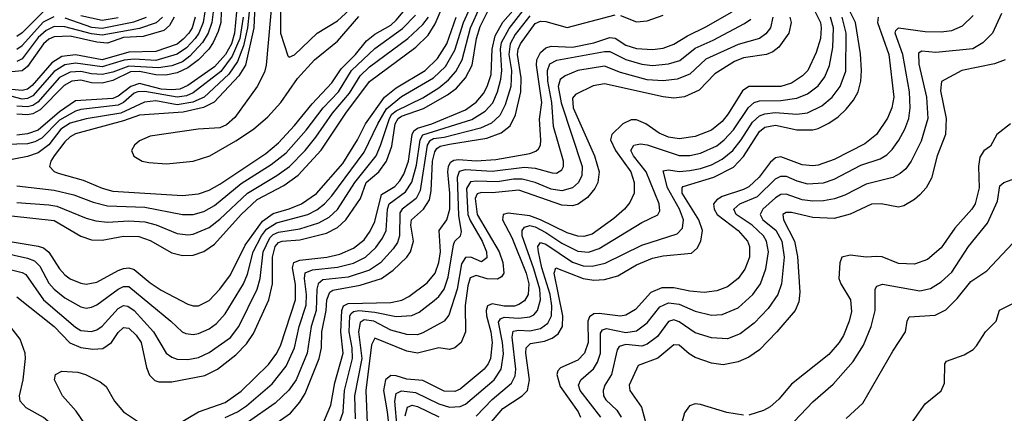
# Model space of a CAD drawing. Header units: inches. Extents: x 884549 to 1028252, y 526810 to 653624.
# Tile 268 of 656: x 915401 to 919087, y 600704 to 602180. Entities that reach past the tile are written whole.
import ezdxf

# ---------------------------------------------------------------- set-up
doc = ezdxf.new("R2010")
doc.units = ezdxf.units.IN
doc.header["$MEASUREMENT"] = 0
doc.layers.add('A9610', color=7, linetype='Continuous')

msp = doc.modelspace()

# ---------------------------------------------------------------- linework, layer by layer
at = {"layer": 'A9610', "color": 5}
for points, elevation in [([(916283.9, 602290), (916277.4, 602150), (916245.7, 602010), (916220.7, 601970), (916128.8, 601871.2), (916088.8, 601851.2), (916013, 601833), (915850, 601821.5), (915790, 601800.7), (915610, 601751.7), (915590, 601741.4), (915570, 601721.8), (915530.1, 601670), (915518, 601650), (915512.8, 601630), (915530.5, 601610.5), (915544.5, 601604.5), (915638.9, 601578.9), (915710, 601548.1), (915750, 601537.5), (916010, 601520.7), (916070, 601526.9), (916110, 601540.6), (916150, 601563.5), (916321.9, 601678.1), (916370, 601718.1), (916430, 601782.9), (916495.5, 601864.5), (916570, 601943.8), (916604.8, 601995.2), (916657.4, 602050), (916698.7, 602101.3), (916730, 602126.3), (916790, 602159.7), (916810, 602177.8), (916870, 602249.3)], 2880), ([(916349.1, 602290), (916323.4, 602010), (916317.1, 601982.9), (916290.5, 601929.5), (916206.8, 601813.2), (916174.6, 601785.4), (916150, 601775.1), (916069.2, 601769.2), (915890, 601743.5), (915850, 601726.2), (915831.3, 601710), (915820.1, 601690), (915828.6, 601668.6), (915859.6, 601650), (915884.2, 601644.2), (915950, 601639.6), (916050, 601649.7), (916112.8, 601670), (916210, 601725.3), (916276.7, 601770), (916330, 601816.2), (916378.3, 601870), (916440.9, 601959.1), (916505, 602030), (916590, 602099.3), (916670, 602192.4)], 2920), ([(916377.3, 602230), (916377.7, 602130), (916404.8, 602044.8), (916410, 602039.6), (916430, 602048.8), (916515, 602130), (916590, 602175.7), (916711.2, 602288.8)], 2940), ([(915330, 601308.1), (915430, 601286.5), (915456.2, 601276.2), (915476.6, 601256.6), (915510, 601192.7), (915530, 601169.7), (915570, 601137.8), (915630, 601103.7), (915650, 601099.1), (915670, 601101.8), (915690, 601111.5), (915770, 601170.1), (915790, 601179.9), (915810, 601179.5), (915967.1, 601050), (916009.3, 601009.3), (916023, 601003), (916050, 601000.1), (916070, 601004.1), (916110, 601021), (916138.3, 601041.7), (916170, 601077.9), (916238.6, 601190), (916254.1, 601225.9), (916275.2, 601310), (916306.6, 601370), (916325.3, 601394.7), (916362.1, 601417.9), (916479, 601450), (916512.8, 601467.2), (916542.5, 601490), (916570, 601519.7), (916690, 601683), (916741.7, 601790), (916774.6, 601845.4), (916830, 601891.5), (916950, 601961.8), (916995, 602005), (917030, 602065.7), (917061.7, 602170), (917098.6, 602250)], 2760), ([(917139.7, 600640.3), (917210, 600722.2), (917282, 600770), (917301.3, 600790), (917309.1, 600830), (917295, 600930), (917296.9, 600950), (917313.5, 600966.5), (917365.5, 600974.5), (917394.4, 600985.6), (917417.1, 601002.9), (917432.5, 601030), (917434.6, 601070), (917401.9, 601230), (917407.9, 601250), (917510, 601209.8), (917550, 601204.1), (917590, 601206.2), (917640.4, 601219.6), (917710, 601260.4), (917770, 601285.9), (917810, 601295.2), (917915.5, 601304.5), (917936.6, 601323.4), (917950.5, 601349.5), (917957.3, 601390), (917943.1, 601430), (917881.2, 601530), (917880.4, 601550), (917884.7, 601555.3), (917999.9, 601590), (918073.3, 601626.7), (918110, 601667.5), (918170, 601760.8), (918190, 601777.3), (918230, 601784.5), (918310, 601767.1), (918370, 601766.7), (918390, 601771.5), (918430, 601792.1), (918464.3, 601815.7), (918495.2, 601844.8), (918521.9, 601878.1), (918539, 601910), (918549.6, 601950), (918552.7, 601990), (918547.9, 602052.1), (918529.3, 602170), (918490.2, 602250)], 2420), ([(915330, 601252.1), (915410, 601232.5), (915424.2, 601224.2), (915489.7, 601129.7), (915610, 601026.8), (915630, 601015), (915669.5, 601010.5), (915690, 601017), (915710, 601030.6), (915770, 601097.8), (915790, 601108.6), (915806, 601106), (915830, 601089.7), (915901.9, 601010), (915949.6, 600930), (915970, 600914.6), (915990, 600907.4), (916030, 600906.2), (916070, 600913.5), (916110, 600931.9), (916190, 600989.2), (916220.9, 601030), (916290.2, 601170), (916301.2, 601210), (916312.6, 601310), (916337.7, 601362.3), (916350, 601374.9), (916370, 601383.7), (916450, 601396.1), (916521, 601419), (916560, 601440), (916591.1, 601468.9), (916655.5, 601570), (916734.8, 601670), (916752.1, 601707.9), (916784.7, 601810), (916794.5, 601825.5), (916810, 601838.5), (916910, 601887.5), (916970, 601924.7), (917005.7, 601954.2), (917034, 601986), (917057.6, 602030), (917088.3, 602150), (917125.1, 602230)], 2740), ([(916093.7, 602210), (916087.2, 602170), (916071.3, 602130), (916057.5, 602110), (916025.1, 602074.9), (915990, 602050.7), (915910, 602026.8), (915830, 602031.6), (915791.8, 602028.2), (915710, 602002.8), (915610, 602017.3), (915570, 602010.6), (915530, 601985.4), (915450, 601894.1), (915430, 601884.2), (915410, 601882.5), (915330, 601903.1)], 2740), ([(916259.7, 602210), (916254.1, 602150), (916238.5, 602081.5), (916216.9, 602023.1), (916183.7, 601976.3), (916091.7, 601890), (916049.5, 601870.5), (915990, 601860.9), (915910, 601875.3), (915868.7, 601871.3), (915779.6, 601830), (915650, 601808.1), (915590, 601791.8), (915554.6, 601770), (915510, 601711), (915470, 601681.1), (915430, 601666.7), (915340.3, 601650)], 2860), ([(915370, 601444.3), (915530, 601426.9), (915630, 601368.9), (915670, 601354.8), (915710, 601352.9), (915790, 601368.6), (915846.9, 601366.9), (915890, 601351.9), (915970, 601306.3), (916010, 601296.4), (916050, 601297.4), (916090, 601311.3), (916130, 601338.2), (916229.7, 601450), (916290, 601505.5), (916390, 601558.5), (916443.2, 601596.8), (916530, 601690.4), (916622.1, 601830), (916710, 601948), (916883.4, 602076.6), (916930, 602121.5), (916956, 602164), (916985.6, 602234.4)], 2820), ([(915490, 602210.7), (915410, 602130.2), (915390, 602117)], 2620), ([(916124.8, 602210), (916120.5, 602170), (916106.5, 602130), (916085.3, 602094.7), (916037.3, 602042.7), (916010, 602021.7), (915970, 602006.7), (915920.5, 601999.5), (915810, 602006.3), (915750, 601983.9), (915710, 601974.3), (915670, 601976.7), (915630, 601985.4), (915590, 601983.4), (915550, 601962.7), (915468.6, 601871.4), (915450, 601858.7), (915430, 601853.4), (915390, 601856.3)], 2760), ([(915390, 601141.3), (915530, 601030.4), (915588.2, 600968.2), (915630, 600950.6), (915674.9, 600945.1), (915712.6, 600947.4), (915744.3, 600970), (915770, 601006.9), (915790, 601025.8), (915810, 601023.3), (915837.2, 600997.2), (915856.3, 600970), (915876.2, 600876.2), (915887.4, 600847.4), (915907.1, 600827.1), (915921.8, 600821.8), (915970, 600822.2), (916093.5, 600846.5), (916141.1, 600870), (916210, 600923.2), (916250, 600965.2), (916276.2, 601003.8), (916333.5, 601130), (916347.5, 601190), (916347.2, 601290), (916356.7, 601330), (916370, 601345.3), (916383.9, 601350), (916450, 601354.6), (916550, 601380.3), (916590, 601401), (916621.4, 601430), (916676.5, 601510), (916697.4, 601570), (916745.2, 601610), (916774, 601650), (916793.9, 601706.1), (916806.3, 601790), (916817.4, 601810), (916830, 601818.9), (916912.9, 601847.1), (917002, 601898), (917036.6, 601923.4), (917070, 601962), (917094.6, 602010), (917111.5, 602110), (917125.2, 602154.8), (917152, 602210)], 2720), ([(916213.1, 602210), (916205.6, 602130), (916193.4, 602090), (916171.1, 602050), (916130, 602003.4), (916030, 601932.9), (915999.9, 601920.1), (915970, 601916.6), (915930, 601919.7), (915850, 601941.3), (915817.1, 601930), (915770, 601893.1), (915750, 601885.2), (915610, 601875.9), (915550, 601834), (915470, 601766.1), (915430, 601751.9), (915390, 601747.7)], 2820), ([(916155.7, 602210), (916153.6, 602170), (916144.3, 602135.7), (916125.6, 602094.4), (916108.5, 602070), (916069.8, 602030), (916030, 602000), (915990, 601980.7), (915948.2, 601971.8), (915910, 601972.8), (915850, 601985.4), (915815.7, 601984.3), (915750, 601951.8), (915710, 601941.7), (915670, 601943.8), (915630, 601953), (915596.6, 601950), (915567.3, 601932.7), (915478.1, 601841.9), (915450, 601827.2), (915430, 601823.6), (915390, 601826.2)], 2780), ([(915990, 600661.9), (916070, 600710.1), (916170, 600744.6), (916230, 600787.2), (916332.2, 600887.8), (916363, 600930), (916378.8, 600961.2), (916434, 601130), (916433.1, 601186.9), (916422, 601250), (916426.8, 601270), (916450, 601278.4), (916550.1, 601290), (916599.5, 601300.5), (916650, 601323.1), (916690, 601354.6), (916713.3, 601386.7), (916730, 601423.5), (916754.9, 601525.1), (916805.3, 601554.7), (916824.1, 601575.9), (916838.5, 601601.5), (916855.8, 601650), (916870, 601750), (916876.8, 601763.2), (916890, 601773.8), (916944.2, 601790), (917070, 601841.5), (917109.3, 601870.7), (917136.7, 601903.3), (917150.7, 601930), (917165.3, 601974.7), (917169.7, 602070), (917180.6, 602119.4), (917208.9, 602171.1), (917246.6, 602213.4)], 2680), ([(916170, 600688.9), (916215.9, 600710), (916250, 600732.9), (916345.5, 600814.5), (916398.3, 600881.7), (916430, 600950.2), (916447.6, 601030), (916472.9, 601110), (916474.9, 601150), (916467.2, 601210), (916469.4, 601230.6), (916497.4, 601242.6), (916590, 601251.8), (916650, 601267), (916694.9, 601290), (916734.3, 601325.7), (916758.8, 601361.2), (916772.2, 601390), (916777.4, 601470), (916783.4, 601490), (916845, 601535), (916868.5, 601571.5), (916885.8, 601634.2), (916900.1, 601730), (916910, 601748), (917093.8, 601806.2), (917143.1, 601836.9), (917171.8, 601868.2), (917190, 601910.1), (917202.6, 601957.4), (917205.5, 601990), (917200.7, 602070), (917205.1, 602094.9), (917232.6, 602147.4), (917303.6, 602236.4)], 2660), ([(916536.3, 600663.7), (916565.5, 600734.5), (916581.1, 600818.9), (916611.8, 600930), (916602.9, 601010), (916606.3, 601090), (916612.8, 601107.2), (916630, 601115.6), (916790, 601119.7), (916831.6, 601128.4), (916857.9, 601142.1), (916926.4, 601193.6), (916955.7, 601230), (916969.7, 601270), (916975.7, 601310), (916971.8, 601390), (917000.2, 601430), (917010.5, 601469.5), (917011.7, 601530), (917003.7, 601610), (917005.8, 601630), (917013.5, 601646.5), (917026, 601654), (917043.7, 601656.3), (917110, 601651.1), (917183.8, 601656.2), (917310, 601678.5), (917333, 601687), (917343.6, 601696.4), (917350.6, 601709.4), (917352.2, 601727.8), (917347.3, 601807.3), (917354.9, 601870), (917335.8, 602010), (917337, 602030), (917350, 602056.8), (917370, 602074.3), (917390, 602081.1), (917470, 602077.6), (917550, 602093.1), (917610, 602113.3), (917630, 602110.3), (917670, 602084.4), (917710, 602071.9), (917770, 602067.7), (917810, 602073.1), (917850, 602087.7), (917900.5, 602119.5), (917970, 602153.1), (918067.7, 602210)], 2580), ([(918378.5, 602210), (918398, 602170), (918401.6, 602150), (918398.6, 602110), (918382.5, 602057.5), (918350.7, 601990), (918331.3, 601970), (918290, 601941.9), (918250, 601929.2), (918130, 601929.3), (918107.2, 601912.8), (918052.8, 601827.2), (918030, 601798.8), (917990, 601766.2), (917930, 601741.8), (917870, 601733.3), (917830, 601739), (917794.2, 601754.2), (917744.4, 601790), (917710, 601805.2), (917690, 601804.9), (917659.1, 601790), (917617.9, 601750), (917612.8, 601730), (917631.5, 601690), (917688.3, 601610), (917701.7, 601570), (917700.6, 601530), (917685.3, 601494.7), (917665, 601470), (917625.3, 601434.7), (917544.4, 601375.6), (917513.2, 601366.8), (917490, 601368.3), (917450, 601380.8), (917350.2, 601430.2), (917310, 601445.1), (917230, 601454.3), (917210.5, 601449.5), (917208.4, 601430), (917243.6, 601363.6), (917297.3, 601230), (917306.5, 601190), (917304.7, 601150), (917290, 601126), (917270, 601111.7), (917253.4, 601106.6), (917214.2, 601105.8), (917170, 601114.8), (917152.3, 601107.7), (917146.8, 601090), (917147.9, 601070), (917164.2, 601010), (917170, 600970), (917163.9, 600910), (917155.2, 600890), (917139.3, 600870), (917050, 600794.7), (917030, 600786.8), (916990, 600787.1), (916910, 600826.9), (916850, 600832.9), (916810, 600844.3), (916790, 600846.1), (916770.4, 600829.6), (916763.1, 600790), (916776.5, 600710), (916799.5, 600510)], 2480), ([(919076.4, 602203.6), (919042.8, 602130), (919006.5, 602093.5), (918968.7, 602071.3), (918830, 602057.4), (918777.6, 602062.4), (918765.5, 602054.5), (918767.3, 602012.7), (918795, 601890), (918799.9, 601810), (918775, 601725), (918738.4, 601650), (918718.5, 601621.5), (918697.1, 601602.9), (918670, 601588.1), (918570, 601564), (918490, 601522.2), (918451.4, 601508.6), (918410, 601500.6), (918370, 601499.9), (918330, 601505), (918270, 601525.5), (918250, 601524.5), (918230, 601512.5), (918182.4, 601470), (918172.5, 601450), (918182.4, 601430), (918231.2, 601391.2), (918254.2, 601350), (918262, 601290), (918252.1, 601190), (918239.3, 601150), (918202.7, 601097.3), (918150, 601041.8), (918097.7, 601002.3), (918050, 600984.1), (917990, 600986.8), (917930, 601006.5), (917870, 601047.2), (917850, 601054.3), (917830, 601048.6), (917788.2, 600991.8), (917750, 600963.3), (917730, 600956.7), (917670, 600962.6), (917644.8, 600955.2), (917638.1, 600941.9), (917616.6, 600850), (917591.8, 600810), (917584.5, 600790), (917586.2, 600770), (917595.3, 600755.3), (917636.6, 600716.6), (917652.3, 600690)], 2340), ([(916236.9, 602190), (916224.5, 602110), (916196.6, 602043.4), (916153.6, 601986.4), (916050, 601906.3), (916024.9, 601895.1), (915990, 601889.4), (915870, 601910.3), (915843.8, 601910), (915830, 601904.7), (915790, 601870), (915770, 601859.2), (915630, 601843.7), (915610, 601837.6), (915550, 601803), (915484.2, 601735.8), (915457.8, 601722.2), (915430, 601714.8), (915350, 601712.1)], 2840), ([(915350, 601351), (915470, 601331.4), (915490, 601324.2), (915510, 601308.2), (915550, 601246), (915570, 601223.3), (915590, 601208.8), (915630, 601192.2), (915650, 601188.3), (915690, 601195.9), (915770, 601239.9), (915790, 601247.8), (915810, 601249.4), (915830, 601243.1), (915890, 601193), (915930, 601166.3), (916030, 601113.5), (916050, 601107.4), (916070, 601107.8), (916110, 601127.8), (916150, 601170.1), (916190, 601223.1), (916245.6, 601334.4), (916310, 601425.3), (916350, 601453), (916410, 601470.7), (916455.5, 601490), (916511.4, 601528.6), (916610, 601640.8), (916665.4, 601730), (916695.6, 601790), (916766.6, 601890), (916810, 601925), (916918.9, 601990), (916965.3, 602034.7), (917000.2, 602090), (917035.1, 602190)], 2780), ([(916057.6, 602190), (916046.1, 602150), (916034.2, 602130), (916013.5, 602106.5), (915990, 602088.5), (915910, 602060.4), (915810, 602058.7), (915710, 602029.1), (915610, 602047.7), (915558.3, 602041.7), (915521.4, 602018.6), (915447.1, 601932.9), (915430, 601919.8), (915410, 601914.7), (915370, 601918.9)], 2720), ([(915978.6, 602190), (915962.1, 602157.9), (915940, 602140), (915863, 602117), (915790, 602113.2), (915730, 602091.9), (915690, 602095.6), (915590, 602118.3), (915530, 602116.3), (915510, 602106.7), (915490, 602089.4), (915430, 602004), (915410, 601988.6), (915370, 601984.1)], 2680), ([(915390, 601556.7), (915530, 601541.1), (915603.6, 601523.6), (915676.1, 601496.1), (915730, 601482.1), (915870, 601477.8), (916010, 601449.7), (916050, 601449.7), (916090, 601461.5), (916130, 601483.1), (916230, 601566.3), (916342.9, 601637.1), (916398.6, 601681.4), (916473.8, 601766.2), (916537.5, 601850), (916594, 601910), (916643.6, 601990), (916730, 602072.6), (916833.5, 602146.5), (916882.7, 602197.3)], 2860), ([(915390, 601494.5), (915510, 601486.5), (915540.4, 601480.4), (915650, 601435.5), (915685.5, 601425.5), (915730, 601421.5), (915810, 601426), (915870, 601422.2), (915911.5, 601411.5), (915990, 601378.5), (916030, 601373.6), (916050, 601375.8), (916110, 601400.4), (916150, 601431.7), (916253.9, 601530), (916363.8, 601596.2), (916410.5, 601629.5), (916469.9, 601690), (916510, 601740.1), (916572, 601830), (916635.1, 601904.9), (916675.2, 601970), (916710, 602002.9), (916853.8, 602110), (916910, 602161.7), (916930.8, 602190)], 2840), ([(915935.3, 602190), (915911.9, 602168.1), (915850, 602146.6), (915710, 602121.4), (915670, 602126.5), (915570, 602153.5), (915530, 602154.4), (915499.9, 602140.1), (915470, 602113.5), (915410, 602033), (915390, 602023.6)], 2660), ([(915390.7, 602069.3), (915410, 602083.4), (915490, 602172.3), (915530, 602192.3)], 2640), ([(915570, 602187.4), (915670, 602152.2), (915710, 602147.8), (915828.2, 602171.8), (915875.4, 602190)], 2640), ([(915770, 602186.7), (915710, 602176.7), (915630, 602194.5)], 2620), ([(917310, 602193.9), (917256.1, 602123.9), (917237.1, 602090), (917232.5, 602050), (917242.5, 601990), (917239, 601930), (917218.8, 601861.2), (917198.6, 601821.4), (917167.4, 601792.6), (917126.1, 601773.9), (916990, 601738.6), (916950, 601732.8), (916935.5, 601724.5), (916926.6, 601710), (916900.6, 601539.4), (916884.5, 601510), (916833.2, 601470), (916823.8, 601456.2), (916822.8, 601370), (916814.9, 601345.1), (916799.4, 601320.6), (916751.8, 601268.2), (916710, 601240.6), (916630, 601214.3), (916535.8, 601204.2), (916517.7, 601190), (916512.8, 601170), (916510.9, 601090), (916492.6, 601030), (916476.8, 600930), (916435.5, 600830), (916409, 600791), (916357.4, 600742.6), (916253.6, 600670)], 2640), ([(916336.5, 600650), (916414.9, 600705.1), (916450, 600745.9), (916470, 600778.9), (916521.4, 600910), (916530.4, 600950), (916532.3, 601010), (916548, 601090), (916550.9, 601130), (916561.8, 601158.2), (916573.4, 601166.6), (916675.3, 601184.7), (916755.4, 601210), (916799.4, 601240.6), (916849.9, 601290), (916864.1, 601310), (916875.5, 601350), (916865.2, 601410), (916867.9, 601430), (916912.5, 601470), (916934.9, 601505.1), (916941.5, 601538.5), (916946.6, 601650), (916955.1, 601684.9), (916962.4, 601697.6), (916974.4, 601705.6), (917010, 601713.9), (917150, 601736), (917203.8, 601756.2), (917237.3, 601782.7), (917256.5, 601823.5), (917276.8, 601910), (917277.8, 601962.2), (917264.8, 602050), (917266.8, 602070), (917275.1, 602090), (917330, 602165.5), (917350, 602174.3), (917370, 602172.7), (917450, 602150.6), (917630, 602197.7)], 2620), ([(916585.5, 600634.5), (916611.4, 600708.6), (916616.6, 600790), (916646.3, 600910), (916645.4, 600950), (916634.7, 601010), (916636.8, 601070), (916641.6, 601078.4), (916650, 601086.2), (916670.5, 601089.5), (916730, 601083.4), (916810, 601066.9), (916869.3, 601070.7), (916895.8, 601084.2), (916952.6, 601127.4), (916970, 601142.3), (916990, 601170.1), (917005.4, 601214.6), (917024.5, 601335.5), (917030, 601350.1), (917051.1, 601370), (917054.9, 601385.1), (917045.4, 601445.4), (917039.2, 601590), (917047.3, 601612.7), (917070, 601618.7), (917170, 601611.7), (917290, 601627.3), (917330, 601622.8), (917394.7, 601605.3), (917410, 601604.9), (917430, 601616.9), (917436, 601630), (917436.2, 601650), (917399.7, 601779.7), (917392.4, 601870), (917378.5, 601950), (917376.8, 601990), (917385.3, 602014.7), (917412.1, 602027.9), (917590, 602060.9), (917610, 602060.8), (917670, 602030.3), (917730, 602013.2), (917770, 602008.6), (917830, 602014.1), (917872.4, 602027.6), (917930, 602073.8), (917996.3, 602103.7), (918114.4, 602165.6), (918137.7, 602182.3)], 2560), ([(918219.6, 602190), (918211.5, 602150), (918193.4, 602126.6), (918169.9, 602110.1), (918090, 602087.1), (917970, 602032.6), (917910, 601975.3), (917862.6, 601957.4), (917810, 601951), (917750, 601954.3), (917650, 601982.4), (917590, 602006), (917490, 601989.7), (917443.2, 601970), (917424.1, 601955.9), (917416.5, 601930), (917427.9, 601867.9), (917505.9, 601630), (917504.7, 601595.3), (917493.1, 601570), (917470, 601549.4), (917430, 601538.5), (917390, 601545.1), (917330, 601570), (917282.3, 601582.3), (917250, 601582), (917190, 601572.1), (917110, 601575.2), (917088.1, 601571.9), (917072.9, 601547.1), (917079, 601450), (917086.6, 601426.6), (917132.3, 601350), (917147.9, 601310), (917150, 601287.1), (917130, 601272.5), (917090, 601289.3), (917070, 601288.2), (917055, 601265), (917039.1, 601170), (917007.1, 601072.9), (916989.8, 601050), (916910, 601005.7), (916890, 600998.8), (916850, 600999.3), (916790, 601016.6), (916726.6, 601050), (916690, 601055.1), (916675.3, 601044.7), (916668.7, 601010), (916681.9, 600910), (916654.6, 600770), (916656.6, 600683.4)], 2540), ([(918283.3, 602190), (918288.6, 602170), (918280.1, 602130), (918242.4, 602077.6), (918219.9, 602060.1), (918196.1, 602050), (918110, 602037), (918077, 602023), (918003, 601977), (917944.4, 601915.6), (917890, 601890.8), (917850, 601885.9), (917810, 601890.7), (917590, 601939.9), (917547.6, 601932.4), (917481.1, 601899), (917470, 601886), (917472.8, 601850), (917552.6, 601670), (917570.6, 601610), (917564.8, 601570), (917553.3, 601546.7), (917526.2, 601513.8), (917491.3, 601488.7), (917470, 601482.6), (917430, 601485.1), (917270, 601540.5), (917170, 601531.2), (917130, 601532.8), (917112.9, 601527.1), (917106.4, 601510), (917113.5, 601450), (917195.5, 601310), (917209.7, 601270), (917212.7, 601230), (917204.1, 601215.9), (917190, 601207.2), (917151.4, 601208.6), (917110, 601221), (917087.2, 601212.8), (917078, 601182), (917068.8, 601108.8), (917069.9, 601010), (917053.1, 600970), (917030, 600950.1), (917010, 600943.8), (916970, 600950.1), (916890, 600929.5), (916850, 600936.8), (916730, 600986.7), (916718.3, 600961.7), (916697.1, 600790), (916702.9, 600637.1)], 2520), ([(916814.3, 600650), (916805.5, 600750), (916810, 600779.2), (916830.8, 600789.2), (916882.5, 600782.5), (916970, 600739.4), (917010, 600727.9), (917050, 600730), (917070, 600738.8), (917177.1, 600830), (917203.7, 600870), (917212, 600928), (917208.8, 600970), (917193.9, 601046.1), (917200.9, 601059.1), (917215.1, 601064.9), (917270, 601061), (917310, 601065.7), (917326, 601074), (917339.7, 601090), (917350.6, 601129.4), (917347.4, 601170), (917325.7, 601245.7), (917281.7, 601370), (917281.3, 601390), (917290, 601402.7), (917310, 601408.5), (917330, 601403.6), (917370, 601382.7), (917430, 601342), (917490, 601312.2), (917530, 601307.9), (917570, 601321.8), (917730, 601419.6), (917790, 601448.6), (917796.7, 601463.3), (917794.4, 601490), (917746.1, 601610), (917698.6, 601670), (917688.4, 601690), (917700.3, 601710), (917724.8, 601715.2), (917750, 601711.4), (917870, 601670.6), (917910, 601670.7), (917950, 601679.6), (918010, 601706.7), (918038.5, 601730), (918072.6, 601767.4), (918128.6, 601851.4), (918150, 601869.7), (918170, 601875.7), (918250, 601876.7), (918310, 601885.5), (918350, 601901.6), (918390, 601932.2), (918414.4, 601965.6), (918431.8, 602008.2), (918444.2, 602075.8), (918447.1, 602150), (918435.9, 602190)], 2460), ([(917110, 600694), (917170, 600756), (917242.4, 600817.6), (917255.2, 600844.8), (917257.9, 600870), (917244.5, 600990), (917248.1, 601011.9), (917270, 601016.6), (917310, 601014.1), (917350, 601022.5), (917377.9, 601042.1), (917391.6, 601070), (917392.7, 601107.3), (917386.3, 601150), (917356, 601250), (917343.1, 601310), (917341.1, 601330), (917350, 601345), (917370, 601338.9), (917470, 601270.8), (917510, 601257.9), (917543.4, 601256.6), (917592.5, 601267.5), (917730, 601334.4), (917862.5, 601377.5), (917881.8, 601398.2), (917885.2, 601430), (917871.3, 601470), (917825.4, 601550), (917810, 601613.8), (917830, 601616.6), (917870, 601611.3), (917910, 601615), (917950, 601622.4), (917990, 601636.4), (918030, 601656.8), (918070, 601689.7), (918102.1, 601730), (918143.9, 601796.1), (918170, 601819.5), (918190, 601826.9), (918228.5, 601831.5), (918310, 601826.2), (918350, 601830.8), (918403.3, 601856.7), (918442.9, 601890), (918471.8, 601930), (918493, 601987), (918494.4, 602130), (918479.3, 602190)], 2440), ([(918615, 602190), (918612.5, 602170), (918654.7, 602050), (918673.3, 601890), (918665.4, 601850), (918650, 601811), (918608.8, 601750), (918564.8, 601715.2), (918450, 601656.5), (918390, 601634.7), (918370, 601631.9), (918330, 601635.3), (918250, 601665.7), (918230, 601662.7), (918210, 601644.5), (918169, 601590), (918130, 601553.6), (918110, 601543), (918030, 601516.9), (918010, 601505.1), (917998.3, 601490), (918000.7, 601470), (918011.6, 601450), (918090.6, 601390), (918124.8, 601350), (918133, 601330), (918132.3, 601290), (918115.7, 601244.3), (918089.9, 601210.1), (918050, 601179.1), (918010, 601163.1), (917962.6, 601157.4), (917910, 601162), (917850, 601175.2), (917805, 601175), (917762.9, 601157.1), (917706.3, 601093.7), (917670, 601072.1), (917650, 601069.1), (917570, 601078.8), (917550, 601076.9), (917534.1, 601065.9), (917527.9, 601050), (917528.6, 600970), (917515.5, 600930), (917490, 600903.3), (917425.1, 600874.9), (917415.9, 600864.1), (917411.8, 600850), (917424.3, 600804.3), (917491.1, 600710), (917500.7, 600690)], 2380), ([(917576.1, 600690), (917498.5, 600790), (917492.2, 600810), (917502, 600830), (917549.1, 600870.9), (917563.5, 600896.5), (917574.5, 600930), (917575.1, 601004.9), (917582.3, 601017.7), (917597.6, 601022.4), (917670, 601007.6), (917710, 601013.9), (917750, 601043.1), (917796.7, 601103.3), (917830, 601118.1), (917870, 601113.5), (917930, 601087.4), (917990, 601072.9), (918030, 601075.2), (918090, 601100.4), (918145.6, 601150), (918174.6, 601190), (918194, 601246), (918204.5, 601310), (918197.1, 601350), (918185.3, 601370), (918143.1, 601410), (918082.9, 601450), (918074.1, 601470), (918096.8, 601490), (918163.2, 601516.8), (918230, 601583.9), (918250, 601593.4), (918270, 601593), (918310, 601575.5), (918350, 601565.1), (918410, 601569), (918450, 601582.5), (918550, 601634.2), (918621.9, 601658.1), (918646.6, 601673.4), (918666.7, 601693.3), (918691.8, 601728.2), (918713.8, 601770), (918728.8, 601810), (918734.7, 601850), (918732.3, 601910), (918707.1, 602050), (918677.8, 602130), (918680.5, 602139.5), (918690, 602150.1), (918790, 602136), (918850, 602133.9), (918890, 602139.2), (918930, 602156.9), (918970, 602195.5)], 2360), ([(917650, 602195.3), (917710, 602172.6), (917750, 602175.7), (917810, 602196.6)], 2620), ([(919090.3, 602029.7), (919050, 602014.2), (918928.2, 601990), (918852.1, 601947.9), (918847.3, 601912.7), (918869.3, 601810), (918866.4, 601750), (918835.6, 601670), (918814.2, 601585.8), (918793.7, 601550), (918770, 601523.8), (918750, 601505.9), (918710, 601482.2), (918690, 601477.4), (918626, 601490), (918590, 601488.6), (918509.6, 601450.4), (918450, 601435.1), (918370, 601439), (918290, 601456.9), (918270, 601456.6), (918257.3, 601450), (918259.5, 601430), (918301.9, 601350), (918312.8, 601292.8), (918321.8, 601158.2), (918317.1, 601122.9), (918303.6, 601090), (918235.6, 601010), (918170, 600942.8), (918130, 600915), (918090, 600896.8), (918034.2, 600885.8), (917990, 600892.2), (917930, 600913.3), (917906.8, 600926.8), (917870, 600959.3), (917850, 600961.6), (917789.4, 600910.6), (917716.1, 600883.9), (917682.8, 600810), (917684.9, 600790), (917728, 600728), (917755.2, 600630)], 2320), ([(919109.9, 601790.1), (919058.8, 601750), (919034.6, 601705.4), (919010, 601687.8), (918994.8, 601665.2), (918990.6, 601630), (918993, 601550), (918977.3, 601490), (918964.9, 601470), (918901.4, 601398.6), (918850, 601324.6), (918799.3, 601280.7), (918750, 601263.4), (918690, 601265.8), (918630, 601290.6), (918610, 601292.6), (918570, 601289.6), (918510, 601297.4), (918478.8, 601290), (918470.9, 601269.1), (918467.3, 601210), (918474.7, 601190), (918510.8, 601130), (918514.1, 601085.9), (918505.9, 601050), (918484.3, 600995.7), (918468.5, 600970), (918430, 600925), (918290, 600813.1), (918242.5, 600757.5), (918210, 600728.7), (918185.5, 600714.5), (918130, 600697.7)], 2280), ([(918230, 600599.5), (918370, 600747.5), (918446.3, 600813.7), (918521, 600899), (918559.6, 600960.4), (918587.8, 601030), (918602.9, 601090), (918603.4, 601170), (918610, 601180.9), (918631.3, 601188.7), (918770, 601163.6), (918810, 601172.8), (918850, 601197), (918890, 601234.1), (918953.2, 601330), (919023.2, 601416.8), (919060.7, 601499.3), (919070, 601557.4), (919084.7, 601570), (919130, 601586.2)], 2260), ([(918494.5, 600685.5), (918557.7, 600742.3), (918670, 600938), (918716.8, 601010), (918722.5, 601050), (918730, 601066.4), (918828, 601072), (918867.3, 601092.7), (918910, 601134.3), (918961.9, 601198.1), (919020.9, 601239.1), (919137.6, 601362.4)], 2240), ([(918712.9, 600630), (918790, 600739.5), (918850.8, 600789.2), (918863.1, 600816.9), (918864.4, 600890), (918870, 600899.5), (918936.4, 600923.6), (918970, 600943.2), (918983.1, 600956.9), (919016.1, 601010), (919056.3, 601050), (919069.2, 601090.8), (919170, 601141.7)], 2220), ([(915276.3, 600150), (915405.7, 600174.3), (915450, 600195.7), (915531.3, 600268.7), (915594.2, 600350), (915615, 600390), (915625.7, 600430), (915623.3, 600470), (915605.7, 600550), (915586.9, 600590), (915550, 600637.2), (915490, 600688.1), (915425.2, 600725.2), (915402.4, 600750), (915400.3, 600770), (915413.4, 600830), (915422.9, 600910), (915420.9, 600930), (915402.2, 600982.2), (915350.3, 601050)], 2720), ([(915723.4, 600550), (915612.5, 600712.5), (915561, 600770), (915530.9, 600830), (915535.4, 600850), (915558.1, 600861.9), (915618.1, 600858.1), (915646.8, 600850), (915702.6, 600822.6), (915725.2, 600805.2), (915756.2, 600750), (915789.6, 600709.6), (915850, 600669.4)], 2680), ([(916844.5, 600695.5), (916852.8, 600727.2), (916870, 600734.5), (916890, 600729.4), (916970, 600691.7)], 2440), ([(918110, 600697.4), (918047.5, 600707.5), (917950, 600737.7), (917930, 600739.8), (917908.1, 600731.9), (917890, 600706.3), (917879.9, 600670)], 2280)]:
    msp.add_lwpolyline(points, dxfattribs=dict(at, elevation=elevation))

doc.saveas('drawing.dxf')
